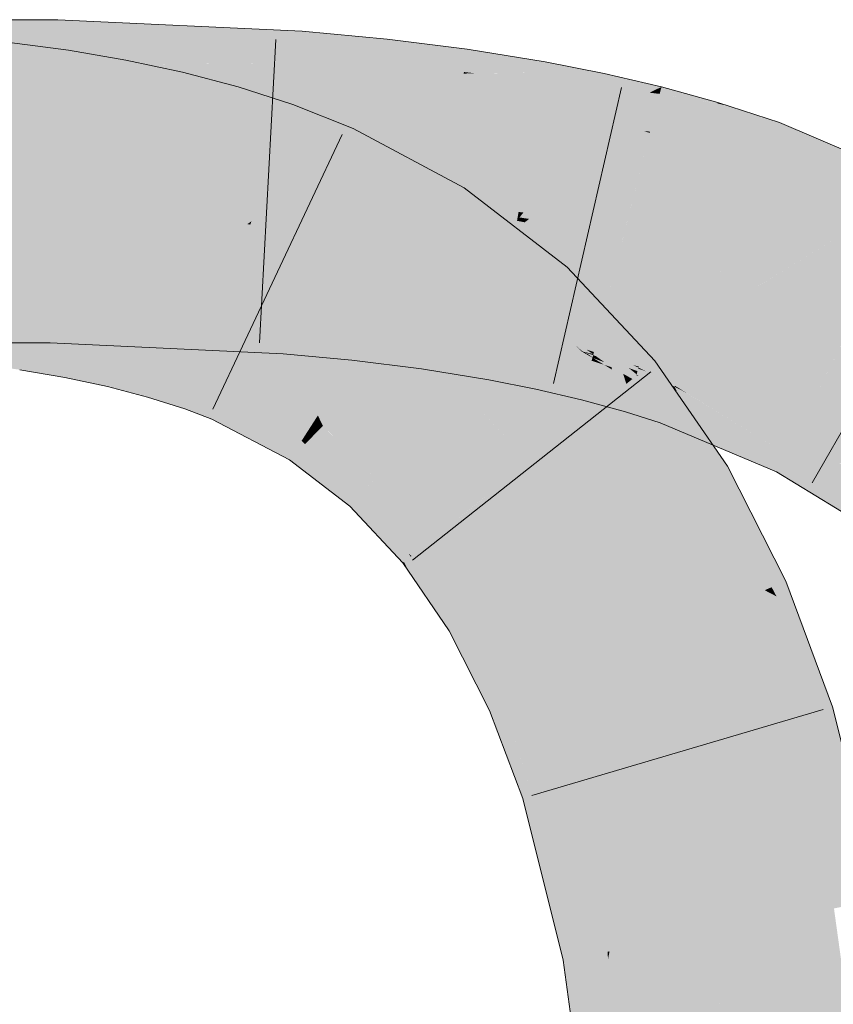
# Model space of a CAD drawing. Extents: x -620 to 300, y 62 to 1112.
# Tile 262 of 288: x 172.135 to 172.765, y 929.966 to 930.728. Entities that reach past the tile are written whole.
import ezdxf

# ---------------------------------------------------------------- set-up
doc = ezdxf.new("R2010")
doc.units = 0
doc.layers.get('0').update_dxf_attribs({"lineweight": 13})
doc.layers.add('E_Leerrohr 25-A06GA1MY8I', color=7, linetype='Continuous', lineweight=9, true_color=0xff8000)
doc.layers.add('E_Leerrohr 25-Shading', color=7, linetype='Continuous', lineweight=9, true_color=0xff8000)

# ---------------------------------------------------------------- blocks, each defined once
blk = doc.blocks.new('Shading-A06GA12F8I', base_point=(239.24728, 760.10999))
at = {"layer": 'E_Leerrohr 25-Shading', "color": 34, "true_color": 0xb05800}
for points in [[(172.12625, 930.72833), (172.03786, 930.69177), (172.16382, 930.69342), (172.1371, 930.69171)], [(172.12625, 930.72833), (172.16382, 930.69342), (172.16463, 930.72833)], [(172.35361, 930.71954), (172.16463, 930.72833), (172.18987, 930.69556), (172.16388, 930.69586)], [(172.35216, 930.69482), (172.35361, 930.71954), (172.28734, 930.69434), (172.18987, 930.69556)], [(172.35361, 930.71954), (172.35216, 930.69476), (172.41931, 930.71344), (172.37581, 930.69391)], [(172.41931, 930.71344), (172.37581, 930.69391), (172.41701, 930.69244)], [(172.47879, 930.68793), (172.48134, 930.70569), (172.41701, 930.69244), (172.41931, 930.71344)], [(172.16737, 930.66852), (172.1729, 930.70471), (172.12315, 930.6745), (172.12723, 930.71088)], [(172.48795, 930.68689), (172.48134, 930.70569), (172.47879, 930.68793)], [(172.48795, 930.68689), (172.54021, 930.6875), (172.48134, 930.70569), (172.5417, 930.69592)], [(172.21034, 930.66119), (172.21724, 930.69714), (172.16737, 930.66852), (172.1729, 930.70471)], [(172.1371, 930.69171), (172.16379, 930.69171), (172.16382, 930.69342)], [(172.17581, 930.69348), (172.16379, 930.69171), (172.35216, 930.69476), (172.17577, 930.69116)], [(172.16382, 930.69342), (172.16379, 930.69171), (172.17581, 930.69348)], [(172.16388, 930.69586), (172.16382, 930.69342), (172.18987, 930.69556), (172.17581, 930.69348)], [(172.17577, 930.69116), (172.35149, 930.68298), (172.35216, 930.69476)], [(172.18987, 930.69556), (172.17581, 930.69348), (172.28734, 930.69434)], [(172.17581, 930.69348), (172.35216, 930.69476), (172.35216, 930.69482)], [(172.25255, 930.65216), (172.26103, 930.68781), (172.21034, 930.66119), (172.21724, 930.69714)], [(172.35216, 930.69476), (172.35149, 930.68298), (172.37581, 930.69391)], [(172.37581, 930.69391), (172.35149, 930.68298), (172.41606, 930.68378), (172.37634, 930.68066)], [(172.37581, 930.69391), (172.41606, 930.68378), (172.41701, 930.69244)], [(172.41606, 930.68378), (172.47862, 930.68677), (172.41701, 930.69244), (172.47879, 930.68793)], [(172.58723, 930.6864), (172.58733, 930.68683), (172.54021, 930.6875), (172.5417, 930.69592)], [(172.29391, 930.6413), (172.30417, 930.67645), (172.25255, 930.65216), (172.26103, 930.68781)], [(172.41606, 930.68378), (172.3833, 930.68121), (172.41592, 930.68243)], [(172.41592, 930.68243), (172.41533, 930.67706), (172.47803, 930.68256), (172.47614, 930.66943)], [(172.41606, 930.68378), (172.41592, 930.68243), (172.47862, 930.68677), (172.47803, 930.68256)], [(172.47803, 930.68256), (172.47614, 930.66943), (172.53891, 930.68018), (172.53531, 930.65985)], [(172.49097, 930.68689), (172.47862, 930.68677), (172.53891, 930.68018), (172.47803, 930.68256)], [(172.47862, 930.68677), (172.48795, 930.68689), (172.47879, 930.68793)], [(172.54021, 930.6875), (172.49097, 930.68689), (172.53955, 930.68378)], [(172.49097, 930.68689), (172.53891, 930.68018), (172.53955, 930.68378)], [(172.53955, 930.68378), (172.53891, 930.68018), (172.5856, 930.67889), (172.58508, 930.67645)], [(172.58723, 930.6864), (172.54021, 930.6875), (172.5856, 930.67889), (172.53955, 930.68378)], [(172.63164, 930.67645), (172.58733, 930.68683), (172.62479, 930.6731), (172.5856, 930.67889)], [(172.33429, 930.6283), (172.34654, 930.66278), (172.29391, 930.6413), (172.30417, 930.67645)], [(172.3833, 930.68121), (172.37634, 930.68066), (172.41592, 930.68243), (172.41533, 930.67706)], [(172.53891, 930.68018), (172.53531, 930.65985), (172.58508, 930.67645), (172.57957, 930.65106)], [(172.58508, 930.67645), (172.57957, 930.65106), (172.62247, 930.67194)], [(172.5856, 930.67889), (172.58508, 930.67645), (172.62479, 930.6731), (172.62247, 930.67194)], [(172.63057, 930.67224), (172.63164, 930.67645), (172.62479, 930.6731)], [(172.67467, 930.6637), (172.63164, 930.67645), (172.63057, 930.67224)], [(172.67467, 930.6637), (172.67491, 930.66364), (172.63164, 930.67645), (172.67516, 930.66443)], [(172.62247, 930.67194), (172.57957, 930.65106), (172.6228, 930.64185), (172.6176, 930.64215)], [(172.63025, 930.67102), (172.63057, 930.67224), (172.62247, 930.67194), (172.62479, 930.6731)], [(172.62247, 930.67194), (172.6228, 930.64185), (172.63025, 930.67102)], [(172.6228, 930.64185), (172.66713, 930.63751), (172.63025, 930.67102), (172.67491, 930.66364)], [(172.63025, 930.67102), (172.67467, 930.6637), (172.63057, 930.67224)], [(172.37723, 930.61127), (172.39325, 930.64417), (172.33429, 930.6283), (172.34654, 930.66278)], [(172.66713, 930.63751), (172.6833, 930.66174), (172.67491, 930.66364)], [(172.66713, 930.63751), (172.71573, 930.63049), (172.6833, 930.66174), (172.72302, 930.64874)], [(172.6833, 930.66174), (172.67516, 930.66443), (172.67491, 930.66364)], [(172.82942, 930.60315), (172.72302, 930.64874), (172.71573, 930.63049)], [(172.46783, 930.58105), (172.47891, 930.59827), (172.37744, 930.61169), (172.39325, 930.64417)], [(172.6176, 930.64215), (172.62259, 930.64093), (172.6228, 930.64185)], [(172.62259, 930.64093), (172.66469, 930.62933), (172.6228, 930.64185), (172.66713, 930.63751)], [(172.66469, 930.62933), (172.70949, 930.61475), (172.66713, 930.63751), (172.71573, 930.63049)], [(172.70949, 930.61475), (172.82942, 930.60315), (172.71573, 930.63049)], [(172.82942, 930.60315), (172.70949, 930.61475), (172.8196, 930.57196), (172.79657, 930.57745)], [(172.37723, 930.61127), (172.45914, 930.5675), (172.37744, 930.61169), (172.46783, 930.58105)], [(172.55518, 930.53296), (172.55875, 930.53687), (172.46783, 930.58105), (172.47891, 930.59827)], [(172.45914, 930.5675), (172.53412, 930.50977), (172.46783, 930.58105), (172.55518, 930.53296)], [(172.53412, 930.50977), (172.58551, 930.50824), (172.55518, 930.53296)], [(172.58551, 930.50824), (172.55875, 930.53687), (172.55518, 930.53296)], [(172.12625, 930.47839), (172.15884, 930.47839), (172.03786, 930.51501), (172.1597, 930.51501)], [(172.1597, 930.51501), (172.15884, 930.47839), (172.33878, 930.50494), (172.31989, 930.47089)], [(172.34113, 930.50482), (172.34123, 930.50653), (172.1597, 930.51501)], [(172.59868, 930.46521), (172.58551, 930.50824), (172.54607, 930.49701), (172.53412, 930.50977)], [(172.62657, 930.46436), (172.58551, 930.50824), (172.61662, 930.45636), (172.59868, 930.46521)], [(172.31989, 930.47089), (172.3391, 930.46997), (172.33878, 930.50494), (172.34113, 930.50482)], [(172.34113, 930.50482), (172.3391, 930.46997), (172.3699, 930.50153)], [(172.3699, 930.50153), (172.3391, 930.46997), (172.39563, 930.49725), (172.39209, 930.4649)], [(172.34123, 930.50653), (172.34113, 930.50482), (172.37195, 930.5036), (172.3699, 930.50153)], [(172.37195, 930.5036), (172.3699, 930.50153), (172.38722, 930.49951)], [(172.3699, 930.50153), (172.39563, 930.49725), (172.38722, 930.49951)], [(172.37195, 930.5036), (172.37386, 930.50311), (172.39607, 930.50134), (172.39601, 930.50079)], [(172.37386, 930.50311), (172.39563, 930.49725), (172.39601, 930.50079)], [(172.39563, 930.49725), (172.44917, 930.4812), (172.39601, 930.50079), (172.45087, 930.49298)], [(172.45087, 930.49298), (172.45107, 930.49445), (172.39601, 930.50079), (172.39607, 930.50134)], [(172.14069, 930.49377), (172.1035, 930.49884), (172.14053, 930.4928), (172.10379, 930.49829)], [(172.10379, 930.49829), (172.10564, 930.49506), (172.14053, 930.4928), (172.14003, 930.48944)], [(172.10564, 930.49506), (172.12625, 930.4588), (172.14003, 930.48944), (172.13516, 930.45758)], [(172.14003, 930.48944), (172.17593, 930.48206), (172.14053, 930.4928), (172.17665, 930.48578)], [(172.17665, 930.48578), (172.177, 930.48761), (172.14053, 930.4928), (172.14069, 930.49377)], [(172.39209, 930.4649), (172.44588, 930.45819), (172.39563, 930.49725), (172.44917, 930.4812)], [(172.44917, 930.4812), (172.50056, 930.46393), (172.45087, 930.49298), (172.50397, 930.48309)], [(172.45087, 930.49298), (172.50397, 930.48309), (172.45102, 930.49408), (172.50424, 930.48474)], [(172.50424, 930.48474), (172.50444, 930.48578), (172.45102, 930.49408), (172.45107, 930.49445)], [(172.59868, 930.46521), (172.54607, 930.49701), (172.56189, 930.48334)], [(172.56189, 930.48334), (172.54607, 930.49701), (172.55635, 930.48602), (172.55614, 930.48627)], [(172.13516, 930.45758), (172.1701, 930.4516), (172.14003, 930.48944), (172.17593, 930.48206)], [(172.17593, 930.48206), (172.20998, 930.47321), (172.17665, 930.48578), (172.21095, 930.47736)], [(172.17665, 930.48578), (172.21095, 930.47736), (172.17696, 930.4873), (172.21144, 930.47937)], [(172.21144, 930.47937), (172.21164, 930.48016), (172.17696, 930.4873), (172.177, 930.48761)], [(172.50397, 930.48309), (172.54135, 930.47449), (172.50424, 930.48474), (172.54176, 930.47644)], [(172.54176, 930.47644), (172.54218, 930.47827), (172.50424, 930.48474), (172.50444, 930.48578)], [(172.5714, 930.4729), (172.55614, 930.48627), (172.56584, 930.47583)], [(172.55635, 930.48602), (172.56421, 930.47919), (172.56189, 930.48334), (172.57027, 930.47607)], [(172.1701, 930.4516), (172.20316, 930.44458), (172.17593, 930.48206), (172.20998, 930.47321)], [(172.21008, 930.47369), (172.24213, 930.46381), (172.21095, 930.47736), (172.24319, 930.46747)], [(172.21095, 930.47736), (172.24319, 930.46747), (172.21144, 930.47937), (172.24393, 930.46997)], [(172.24393, 930.46997), (172.2444, 930.47156), (172.21144, 930.47937), (172.21164, 930.48016)], [(172.44588, 930.45819), (172.49805, 930.44977), (172.44917, 930.4812), (172.50056, 930.46393)], [(172.50056, 930.46393), (172.53616, 930.45056), (172.50397, 930.48309), (172.54135, 930.47449)], [(172.54211, 930.47803), (172.54176, 930.47644), (172.56125, 930.47321)], [(172.54218, 930.47827), (172.54211, 930.47803), (172.5696, 930.47186), (172.56125, 930.47321)], [(172.56189, 930.48334), (172.57027, 930.47607), (172.59868, 930.46521), (172.60001, 930.46088)], [(172.57027, 930.47607), (172.56421, 930.47919), (172.57808, 930.4693), (172.5714, 930.4729)], [(172.20316, 930.44458), (172.23413, 930.4364), (172.20998, 930.47321), (172.2419, 930.46301)], [(172.20998, 930.47321), (172.2419, 930.46301), (172.21008, 930.47369), (172.24213, 930.46381)], [(172.24319, 930.46747), (172.27312, 930.45612), (172.24393, 930.46997), (172.27415, 930.45905)], [(172.24393, 930.46997), (172.27415, 930.45905), (172.24431, 930.47125), (172.27477, 930.46075)], [(172.27477, 930.46075), (172.2751, 930.46173), (172.24431, 930.47125), (172.2444, 930.47156)], [(172.53616, 930.45056), (172.57045, 930.4364), (172.54135, 930.47449), (172.57761, 930.46448)], [(172.54135, 930.47449), (172.57761, 930.46448), (172.54176, 930.47644), (172.57819, 930.4668)], [(172.56125, 930.47321), (172.54176, 930.47644), (172.57872, 930.46887), (172.57819, 930.4668)], [(172.5696, 930.47186), (172.56125, 930.47321), (172.57874, 930.46887), (172.57872, 930.46887)], [(172.56584, 930.47583), (172.56987, 930.47229), (172.5714, 930.4729), (172.576, 930.46887)], [(172.57176, 930.47058), (172.56584, 930.47583), (172.5696, 930.47186)], [(172.60072, 930.44366), (172.60143, 930.44421), (172.5696, 930.47186), (172.57176, 930.47058)], [(172.5696, 930.47186), (172.59801, 930.44147), (172.60072, 930.44366)], [(172.57874, 930.46887), (172.57893, 930.46967), (172.5696, 930.47186)], [(172.576, 930.46887), (172.56987, 930.47229), (172.57846, 930.46674), (172.57176, 930.47058)], [(172.60001, 930.46088), (172.57027, 930.47607), (172.6012, 930.45697), (172.57808, 930.4693)], [(172.57808, 930.4693), (172.5714, 930.4729), (172.58334, 930.46478), (172.576, 930.46887)], [(172.57176, 930.47058), (172.60143, 930.44421), (172.57846, 930.46674), (172.60286, 930.44537)], [(172.6012, 930.45697), (172.57808, 930.4693), (172.60201, 930.45441), (172.58334, 930.46478)], [(172.57903, 930.46875), (172.57893, 930.46967), (172.57874, 930.46887)], [(172.57893, 930.46967), (172.61394, 930.45917), (172.6093, 930.4613)], [(172.57893, 930.4696), (172.61394, 930.45917), (172.57893, 930.46967)], [(172.57903, 930.46875), (172.57932, 930.46869), (172.57893, 930.4696), (172.58882, 930.46582)], [(172.57893, 930.4696), (172.58881, 930.46582), (172.61394, 930.45917), (172.61369, 930.45837)], [(172.23413, 930.4364), (172.26285, 930.42719), (172.2419, 930.46301), (172.27145, 930.45142)], [(172.2419, 930.46301), (172.27145, 930.45142), (172.24213, 930.46381), (172.27182, 930.45245)], [(172.24213, 930.46381), (172.27182, 930.45245), (172.24319, 930.46747), (172.27312, 930.45612)], [(172.29912, 930.45062), (172.29991, 930.45227), (172.27477, 930.46075), (172.2751, 930.46173)], [(172.49805, 930.44977), (172.53442, 930.4425), (172.50056, 930.46393), (172.53616, 930.45056)], [(172.57045, 930.4364), (172.58359, 930.43042), (172.57761, 930.46448), (172.57962, 930.46387)], [(172.576, 930.46887), (172.60286, 930.44537), (172.58334, 930.46478), (172.60439, 930.44659)], [(172.57761, 930.46448), (172.57962, 930.46387), (172.57819, 930.4668), (172.57932, 930.46643)], [(172.57819, 930.4668), (172.57932, 930.46643), (172.57874, 930.46887), (172.57903, 930.46875)], [(172.58087, 930.46808), (172.57903, 930.46875), (172.58632, 930.46423), (172.57932, 930.46643)], [(172.57932, 930.46869), (172.61311, 930.45642), (172.58882, 930.46582), (172.61313, 930.45648)], [(172.58632, 930.46423), (172.57932, 930.46643), (172.5876, 930.46332)], [(172.5929, 930.45953), (172.5876, 930.46332), (172.57935, 930.46619), (172.57932, 930.46643)], [(172.57935, 930.46619), (172.57962, 930.46387), (172.5873, 930.46136)], [(172.5929, 930.45953), (172.57935, 930.46619), (172.5873, 930.46136)], [(172.6037, 930.42487), (172.57962, 930.46387), (172.58359, 930.43042)], [(172.6037, 930.42487), (172.59351, 930.45758), (172.57962, 930.46387), (172.5873, 930.46136)], [(172.60641, 930.45886), (172.58087, 930.46808), (172.60832, 930.45728), (172.58632, 930.46423)], [(172.58334, 930.46478), (172.60439, 930.44659), (172.60201, 930.45441)], [(172.60834, 930.45728), (172.58632, 930.46423), (172.61238, 930.45398), (172.5876, 930.46332)], [(172.61238, 930.45398), (172.5876, 930.46332), (172.61217, 930.45325), (172.5929, 930.45953)], [(172.58881, 930.46582), (172.61313, 930.45648), (172.61369, 930.45837)], [(172.61662, 930.45636), (172.59868, 930.46521), (172.61359, 930.45392), (172.60001, 930.46088)], [(172.64255, 930.4411), (172.62657, 930.46436), (172.61662, 930.45636)], [(172.27182, 930.45245), (172.29492, 930.44202), (172.27312, 930.45612), (172.29663, 930.44556)], [(172.27312, 930.45612), (172.29663, 930.44556), (172.27415, 930.45905), (172.29813, 930.44861)], [(172.27415, 930.45905), (172.29813, 930.44861), (172.27477, 930.46075), (172.29912, 930.45062)], [(172.59351, 930.45758), (172.5929, 930.45953), (172.5873, 930.46136)], [(172.60751, 930.4491), (172.5929, 930.45953), (172.59351, 930.45758)], [(172.61217, 930.45325), (172.5929, 930.45953), (172.61034, 930.44708)], [(172.61034, 930.44708), (172.60751, 930.4491), (172.6037, 930.42487), (172.59351, 930.45758)], [(172.61359, 930.45392), (172.60001, 930.46088), (172.61092, 930.45178), (172.6012, 930.45697)], [(172.61092, 930.45178), (172.6012, 930.45697), (172.60916, 930.45038), (172.60201, 930.45441)], [(172.60201, 930.45441), (172.60439, 930.44659), (172.60916, 930.45038)], [(172.60832, 930.45728), (172.61295, 930.45587), (172.60641, 930.45886), (172.61311, 930.45642)], [(172.61238, 930.45398), (172.61295, 930.45587), (172.60834, 930.45728)], [(172.61394, 930.45917), (172.61417, 930.45996), (172.6093, 930.4613)], [(172.61359, 930.45392), (172.61092, 930.45178), (172.64822, 930.43286), (172.65395, 930.4245)], [(172.61238, 930.45398), (172.61217, 930.45325), (172.61346, 930.45306)], [(172.61295, 930.45587), (172.61238, 930.45398), (172.62547, 930.45129), (172.61346, 930.45306)], [(172.62547, 930.45129), (172.61313, 930.45648), (172.61295, 930.45587)], [(172.62547, 930.45129), (172.61369, 930.45837), (172.61313, 930.45648)], [(172.64822, 930.43286), (172.64255, 930.4411), (172.61359, 930.45392), (172.61662, 930.45636)], [(172.61983, 930.45624), (172.61394, 930.45917), (172.61369, 930.45837)], [(172.62547, 930.45129), (172.64107, 930.44562), (172.61369, 930.45837), (172.61983, 930.45624)], [(172.61394, 930.45917), (172.64413, 930.4505), (172.61417, 930.45996)], [(172.61394, 930.45917), (172.61398, 930.45917), (172.64413, 930.4505), (172.64357, 930.4491)], [(172.61398, 930.45917), (172.64201, 930.44519), (172.64357, 930.4491)], [(172.26285, 930.42719), (172.28391, 930.41937), (172.27145, 930.45142), (172.29436, 930.44086)], [(172.27145, 930.45142), (172.29436, 930.44086), (172.27182, 930.45245), (172.29492, 930.44202)], [(172.29663, 930.44556), (172.35637, 930.40747), (172.29813, 930.44861), (172.35872, 930.41113)], [(172.29813, 930.44861), (172.35872, 930.41113), (172.29912, 930.45062), (172.36049, 930.41388)], [(172.29912, 930.45062), (172.36049, 930.41388), (172.29979, 930.45203), (172.36208, 930.41632)], [(172.36208, 930.41632), (172.36362, 930.41876), (172.29979, 930.45203), (172.29991, 930.45227)], [(172.53442, 930.4425), (172.56989, 930.4342), (172.53616, 930.45056), (172.57045, 930.4364)], [(172.6263, 930.42188), (172.60439, 930.44659), (172.61911, 930.42682), (172.60286, 930.44537)], [(172.6306, 930.4165), (172.61975, 930.44019), (172.6037, 930.42487), (172.61034, 930.44708)], [(172.61092, 930.45178), (172.60439, 930.44659), (172.65395, 930.4245), (172.6826, 930.38281)], [(172.6826, 930.38281), (172.60439, 930.44659), (172.6263, 930.42188)], [(172.61975, 930.44019), (172.61407, 930.45258), (172.61034, 930.44708), (172.61217, 930.45325)], [(172.61346, 930.45306), (172.61217, 930.45325), (172.61382, 930.45276)], [(172.61217, 930.45325), (172.61407, 930.45258), (172.61382, 930.45276)], [(172.62547, 930.45129), (172.61346, 930.45306), (172.63942, 930.44513), (172.61382, 930.45276)], [(172.61407, 930.45258), (172.63942, 930.44513), (172.61382, 930.45276)], [(172.63718, 930.43298), (172.61407, 930.45258), (172.63541, 930.42859), (172.61975, 930.44019)], [(172.64096, 930.4425), (172.61407, 930.45258), (172.63718, 930.43298)], [(172.61407, 930.45258), (172.64096, 930.4425), (172.63942, 930.44513), (172.6413, 930.44336)], [(172.62547, 930.45129), (172.63942, 930.44513), (172.63889, 930.44568)], [(172.64172, 930.44446), (172.64201, 930.44519), (172.62547, 930.45129), (172.64107, 930.44562)], [(172.64201, 930.44519), (172.72772, 930.39252), (172.64357, 930.4491), (172.7346, 930.40594)], [(172.64404, 930.45026), (172.64357, 930.4491), (172.67323, 930.43695), (172.69177, 930.42621)], [(172.64413, 930.4505), (172.64404, 930.45026), (172.66545, 930.44147), (172.67323, 930.43695)], [(172.28391, 930.41937), (172.34384, 930.38794), (172.29436, 930.44086), (172.3532, 930.40253)], [(172.29436, 930.44086), (172.3532, 930.40253), (172.29492, 930.44202), (172.35419, 930.40405)], [(172.29492, 930.44202), (172.35419, 930.40405), (172.29663, 930.44556), (172.35637, 930.40747)], [(172.60072, 930.44366), (172.59801, 930.44147), (172.60913, 930.43372)], [(172.60913, 930.43372), (172.59801, 930.44147), (172.64528, 930.39117), (172.65906, 930.3689)], [(172.65906, 930.3689), (172.59801, 930.44147), (172.60774, 930.42731)], [(172.61243, 930.43146), (172.60143, 930.44421), (172.60913, 930.43372), (172.60072, 930.44366)], [(172.61911, 930.42682), (172.60286, 930.44537), (172.61243, 930.43146), (172.60143, 930.44421)], [(172.61975, 930.44019), (172.6306, 930.4165), (172.63541, 930.42859)], [(172.69176, 930.39062), (172.64352, 930.44104), (172.63718, 930.43298), (172.64096, 930.4425)], [(172.63942, 930.44513), (172.64172, 930.44446), (172.63889, 930.44568)], [(172.6413, 930.44336), (172.64172, 930.44446), (172.63942, 930.44513)], [(172.64096, 930.4425), (172.6432, 930.44141), (172.6413, 930.44336)], [(172.6432, 930.44141), (172.64096, 930.4425), (172.64352, 930.44104)], [(172.6432, 930.44141), (172.64172, 930.44446), (172.6413, 930.44336)], [(172.65118, 930.43951), (172.64201, 930.44519), (172.64172, 930.44446)], [(172.6432, 930.44141), (172.67227, 930.42657), (172.64172, 930.44446), (172.65118, 930.43951)], [(172.67227, 930.42657), (172.6432, 930.44141), (172.72772, 930.39252), (172.64352, 930.44104)], [(172.72772, 930.39252), (172.64352, 930.44104), (172.72054, 930.37848), (172.69176, 930.39062)], [(172.66545, 930.44147), (172.67323, 930.43695), (172.73721, 930.41101), (172.73586, 930.40839)], [(172.56989, 930.4342), (172.58359, 930.43042), (172.57045, 930.4364)], [(172.61243, 930.43146), (172.60913, 930.43372), (172.64037, 930.39911), (172.64528, 930.39117)], [(172.64037, 930.39911), (172.63304, 930.41095), (172.61243, 930.43146), (172.61911, 930.42682)], [(172.67503, 930.39771), (172.63718, 930.43298), (172.67131, 930.39929), (172.63541, 930.42859)], [(172.69176, 930.39062), (172.63718, 930.43298), (172.67503, 930.39771)], [(172.67323, 930.43695), (172.69177, 930.42621), (172.73586, 930.40839), (172.7346, 930.40594)], [(172.60774, 930.42731), (172.65109, 930.3642), (172.65906, 930.3689)], [(172.63304, 930.41095), (172.6263, 930.42188), (172.61911, 930.42682)], [(172.63541, 930.42859), (172.6306, 930.4165), (172.67131, 930.39929)], [(172.36523, 930.40948), (172.36974, 930.414), (172.36049, 930.41388), (172.36362, 930.41876)], [(172.6826, 930.38281), (172.6263, 930.42188), (172.66833, 930.37439)], [(172.66833, 930.37439), (172.6263, 930.42188), (172.6662, 930.37311), (172.63304, 930.41095)], [(172.35637, 930.40747), (172.35986, 930.40405), (172.35872, 930.41113), (172.36292, 930.40717)], [(172.35872, 930.41113), (172.36292, 930.40717), (172.36049, 930.41388), (172.36523, 930.40948)], [(172.36292, 930.40717), (172.40486, 930.36755), (172.36523, 930.40948), (172.40756, 930.37054)], [(172.40756, 930.37054), (172.41042, 930.37366), (172.36523, 930.40948), (172.36974, 930.414)], [(172.36974, 930.414), (172.37186, 930.41193), (172.41522, 930.37897), (172.41371, 930.37732)], [(172.37186, 930.41193), (172.41042, 930.37366), (172.41371, 930.37732)], [(172.6662, 930.37311), (172.63304, 930.41095), (172.66396, 930.37177), (172.64037, 930.39911)], [(172.73586, 930.40839), (172.7346, 930.40594), (172.76938, 930.38531), (172.76186, 930.3866)], [(172.76938, 930.38531), (172.77946, 930.38361), (172.73586, 930.40839), (172.73721, 930.41101)], [(172.77946, 930.38361), (172.78348, 930.38287), (172.73721, 930.41101)], [(172.3532, 930.40253), (172.34384, 930.38794), (172.35579, 930.39996)], [(172.35419, 930.40405), (172.3532, 930.40253), (172.35706, 930.40125), (172.35579, 930.39996)], [(172.35706, 930.40125), (172.35986, 930.40405), (172.35419, 930.40405), (172.35637, 930.40747)], [(172.35706, 930.40125), (172.35579, 930.39996), (172.39873, 930.36084), (172.39726, 930.35919)], [(172.39873, 930.36084), (172.40149, 930.36383), (172.35706, 930.40125), (172.35986, 930.40405)], [(172.35986, 930.40405), (172.40149, 930.36383), (172.36292, 930.40717), (172.40486, 930.36755)], [(172.7346, 930.40594), (172.72772, 930.39252), (172.76186, 930.3866)], [(172.35579, 930.39996), (172.34384, 930.38794), (172.39726, 930.35919), (172.39059, 930.35187)], [(172.66396, 930.37177), (172.64037, 930.39911), (172.66246, 930.37091), (172.64528, 930.39117)], [(172.64528, 930.39117), (172.65906, 930.3689), (172.66246, 930.37091)], [(172.72054, 930.37848), (172.79459, 930.33337), (172.72772, 930.39252), (172.79662, 930.33624)], [(172.76186, 930.3866), (172.72772, 930.39252), (172.80879, 930.35333), (172.79662, 930.33624)], [(172.76938, 930.38531), (172.76186, 930.3866), (172.81111, 930.35663), (172.80879, 930.35333)], [(172.41371, 930.37732), (172.4549, 930.32678), (172.41522, 930.37897), (172.45833, 930.32953)], [(172.45833, 930.32953), (172.46005, 930.33093), (172.41522, 930.37897)], [(172.72495, 930.29279), (172.72772, 930.29401), (172.66833, 930.37439), (172.6826, 930.38281)], [(172.41042, 930.37366), (172.40486, 930.36755), (172.4191, 930.36212), (172.41093, 930.35913)], [(172.41042, 930.37366), (172.44913, 930.32214), (172.41371, 930.37732), (172.4549, 930.32678)], [(172.66246, 930.37091), (172.65906, 930.3689), (172.71684, 930.28925), (172.71149, 930.28693)], [(172.71915, 930.29028), (172.66396, 930.37177), (172.71684, 930.28925), (172.66246, 930.37091)], [(172.7222, 930.29163), (172.6662, 930.37311), (172.71915, 930.29028), (172.66396, 930.37177)], [(172.66833, 930.37439), (172.6662, 930.37311), (172.72495, 930.29279), (172.7222, 930.29163)], [(172.4344, 930.31036), (172.43761, 930.31293), (172.39873, 930.36084), (172.40149, 930.36383)], [(172.40486, 930.36755), (172.40149, 930.36383), (172.41093, 930.35913), (172.40608, 930.35736)], [(172.65109, 930.3642), (172.69418, 930.27936), (172.65906, 930.3689), (172.71149, 930.28693)], [(172.39726, 930.35919), (172.39059, 930.35187), (172.43246, 930.30878), (172.43149, 930.30798)], [(172.39873, 930.36084), (172.39726, 930.35919), (172.4344, 930.31036), (172.43246, 930.30878)], [(172.4191, 930.36212), (172.40608, 930.35736), (172.43823, 930.31342), (172.43596, 930.31525)], [(172.4191, 930.36212), (172.43823, 930.31342), (172.44913, 930.32214)], [(172.44913, 930.32214), (172.48186, 930.26404), (172.4549, 930.32678), (172.48779, 930.26752)], [(172.4549, 930.32678), (172.48779, 930.26752), (172.45833, 930.32953), (172.49332, 930.27081)], [(172.45833, 930.32953), (172.49332, 930.27081), (172.46005, 930.33093), (172.49712, 930.27307)], [(172.49712, 930.27307), (172.49896, 930.27417), (172.46005, 930.33093)], [(172.45757, 930.2915), (172.44913, 930.32214), (172.43823, 930.31342)], [(172.48186, 930.26404), (172.44913, 930.32214), (172.4818, 930.26398), (172.45757, 930.2915)], [(172.4344, 930.31036), (172.43246, 930.30878), (172.44513, 930.28809), (172.43594, 930.30151)], [(172.44513, 930.28809), (172.46045, 930.26575), (172.4344, 930.31036), (172.43761, 930.31293)], [(172.43596, 930.31525), (172.43761, 930.31293), (172.43823, 930.31342)], [(172.43761, 930.31293), (172.45757, 930.2915), (172.43823, 930.31342)], [(172.43761, 930.31293), (172.46045, 930.26575), (172.45757, 930.2915), (172.46745, 930.25549)], [(172.43246, 930.30878), (172.43149, 930.30798), (172.43594, 930.30151)], [(172.73495, 930.2746), (172.72772, 930.29401), (172.72495, 930.29279)], [(172.45757, 930.2915), (172.46745, 930.25549), (172.4818, 930.26398)], [(172.69418, 930.27936), (172.72891, 930.18622), (172.71149, 930.28693), (172.75485, 930.19391)], [(172.71684, 930.28925), (172.71149, 930.28693), (172.7206, 930.28217)], [(172.76402, 930.19659), (172.71149, 930.28693), (172.75485, 930.19391)], [(172.71149, 930.28693), (172.76402, 930.19659), (172.7206, 930.28217), (172.75699, 930.21326)], [(172.72464, 930.28003), (172.71915, 930.29028), (172.7206, 930.28217), (172.71684, 930.28925)], [(172.73006, 930.27716), (172.7222, 930.29163), (172.72464, 930.28003), (172.71915, 930.29028)], [(172.72495, 930.29279), (172.7222, 930.29163), (172.73495, 930.2746), (172.73006, 930.27716)], [(172.75699, 930.21326), (172.74422, 930.24359), (172.7206, 930.28217), (172.72464, 930.28003)], [(172.74422, 930.24359), (172.73006, 930.27716), (172.72464, 930.28003)], [(172.49332, 930.27081), (172.5204, 930.20331), (172.49712, 930.27307), (172.52643, 930.20599)], [(172.49712, 930.27307), (172.52643, 930.20599), (172.49895, 930.27417), (172.53038, 930.2077)], [(172.53038, 930.2077), (172.53223, 930.2085), (172.49895, 930.27417), (172.49896, 930.27417)], [(172.73495, 930.2746), (172.73006, 930.27716), (172.74251, 930.25439)], [(172.74251, 930.25439), (172.73006, 930.27716), (172.75171, 930.22968), (172.74422, 930.24359)], [(172.46745, 930.25549), (172.49869, 930.19385), (172.48186, 930.26404), (172.50945, 930.19855)], [(172.48186, 930.26404), (172.50945, 930.19855), (172.48779, 930.26752), (172.51279, 930.20001)], [(172.48779, 930.26752), (172.51279, 930.20001), (172.49332, 930.27081), (172.5204, 930.20331)], [(172.75171, 930.22968), (172.74422, 930.24359), (172.75975, 930.20807), (172.75699, 930.21326)], [(172.75699, 930.21326), (172.76402, 930.19659), (172.75975, 930.20807)], [(172.51279, 930.20001), (172.5239, 930.15247), (172.5204, 930.20331), (172.52742, 930.17621)], [(172.5204, 930.20331), (172.52742, 930.17621), (172.52643, 930.20599), (172.53001, 930.1936)], [(172.53001, 930.1936), (172.53223, 930.2085), (172.52643, 930.20599)], [(172.5594, 930.13605), (172.53223, 930.2085), (172.54762, 930.13257), (172.53001, 930.1936)], [(172.49869, 930.19385), (172.52429, 930.12567), (172.50945, 930.19855), (172.53162, 930.12781)], [(172.50945, 930.19855), (172.5239, 930.15247), (172.51279, 930.20001)], [(172.75485, 930.19391), (172.78569, 930.09485), (172.76402, 930.19659), (172.79536, 930.07037)], [(172.53001, 930.1936), (172.52742, 930.17621), (172.54762, 930.13257), (172.53935, 930.13013)], [(172.75485, 930.19391), (172.72891, 930.18622), (172.76599, 930.04089), (172.76141, 930.05536)], [(172.75485, 930.19391), (172.76599, 930.04089), (172.80043, 930.04749)], [(172.52742, 930.17621), (172.5239, 930.15247), (172.53935, 930.13013), (172.53162, 930.12781)], [(172.58324, 930.04034), (172.5594, 930.13605), (172.54208, 930.10767), (172.53935, 930.13013)], [(172.53162, 930.12781), (172.52429, 930.12567), (172.5504, 930.0376), (172.54634, 930.03723)], [(172.53935, 930.13013), (172.53162, 930.12781), (172.54208, 930.10767)], [(172.5504, 930.0376), (172.55064, 930.0376), (172.53162, 930.12781), (172.54208, 930.10767)], [(172.55064, 930.0376), (172.57733, 930.03986), (172.54208, 930.10767)], [(172.58324, 930.04034), (172.54208, 930.10767), (172.57733, 930.03986)], [(172.76141, 930.05536), (172.76506, 930.04071), (172.76599, 930.04089)], [(172.54634, 930.03723), (172.55548, 930.00061), (172.5504, 930.0376), (172.558, 930.00104)], [(172.58995, 930.0072), (172.58891, 930.01758), (172.5504, 930.0376), (172.57733, 930.03986)], [(172.58995, 930.0072), (172.5504, 930.0376), (172.558, 930.00104)], [(172.57733, 930.03986), (172.58891, 930.01758), (172.58324, 930.04034)], [(172.58891, 930.01758), (172.58995, 930.0072), (172.591, 930.00739)], [(172.591, 930.00739), (172.59143, 930.00745), (172.58891, 930.01758)], [(172.58995, 930.0072), (172.558, 930.00104), (172.59024, 930.0011), (172.57034, 929.89502)], [(172.591, 930.00739), (172.58995, 930.0072), (172.59116, 930.00598), (172.59024, 930.0011)], [(172.6068, 929.86755), (172.59116, 930.00598), (172.59654, 929.86688), (172.59024, 930.0011)], [(172.59116, 930.00598), (172.59143, 930.00745), (172.591, 930.00739)], [(172.59143, 930.00745), (172.59116, 930.00598), (172.608, 929.86768), (172.6068, 929.86755)], [(172.61102, 929.86786), (172.59143, 930.00745), (172.608, 929.86768)], [(172.55548, 930.00061), (172.57034, 929.89502), (172.558, 930.00104)], [(172.59024, 930.0011), (172.57034, 929.89502), (172.59654, 929.86688), (172.57449, 929.86548)]]:
    blk.add_solid(points, dxfattribs=at)
at = {"layer": 'E_Leerrohr 25-Shading', "color": 30, "true_color": 0xf57b00}
for points in [[(172.1371, 930.69171), (172.06718, 930.69177), (172.12328, 930.60339), (172.05788, 930.60339)], [(172.12328, 930.60339), (172.16174, 930.60333), (172.1371, 930.69171), (172.16379, 930.69171)], [(172.16226, 930.62598), (172.16174, 930.60333), (172.17577, 930.69116), (172.35149, 930.68298)], [(172.16379, 930.69171), (172.16226, 930.62598), (172.17577, 930.69116)], [(172.35149, 930.68298), (172.16174, 930.60333), (172.34999, 930.65729), (172.28885, 930.60034)], [(172.37634, 930.68066), (172.35149, 930.68298), (172.34999, 930.65729)], [(172.37634, 930.68066), (172.34636, 930.59479), (172.41533, 930.67706), (172.40585, 930.59058)], [(172.34827, 930.62775), (172.34636, 930.59479), (172.37228, 930.67706), (172.37634, 930.68066)], [(172.34999, 930.65729), (172.34827, 930.62775), (172.37228, 930.67706)], [(172.46413, 930.58557), (172.47614, 930.66943), (172.40585, 930.59058), (172.41533, 930.67706)], [(172.15572, 930.59216), (172.16737, 930.66852), (172.11426, 930.59497), (172.12315, 930.6745)], [(172.19643, 930.58875), (172.21034, 930.66119), (172.15572, 930.59216), (172.16737, 930.66852)], [(172.52109, 930.57965), (172.53531, 930.65985), (172.46413, 930.58557), (172.47614, 930.66943)], [(172.23645, 930.58447), (172.25255, 930.65216), (172.19643, 930.58875), (172.21034, 930.66119)], [(172.53531, 930.65985), (172.52109, 930.57965), (172.57957, 930.65106), (172.52477, 930.57922)], [(172.27585, 930.57941), (172.29391, 930.6413), (172.23645, 930.58447), (172.25255, 930.65216)], [(172.34999, 930.65729), (172.28587, 930.5976), (172.34827, 930.62775), (172.33345, 930.5954)], [(172.57957, 930.65106), (172.52477, 930.57922), (172.56984, 930.60602), (172.53413, 930.57806)], [(172.6176, 930.64215), (172.57957, 930.65106), (172.56984, 930.60602)], [(172.29391, 930.6413), (172.27585, 930.57941), (172.33429, 930.6283), (172.28819, 930.57745)], [(172.56088, 930.5647), (172.60075, 930.5553), (172.6176, 930.64215), (172.62259, 930.64093)], [(172.56088, 930.5647), (172.6176, 930.64215), (172.56984, 930.60602)], [(172.64005, 930.54675), (172.66469, 930.62933), (172.60094, 930.55597), (172.62259, 930.64093)], [(172.67845, 930.53674), (172.70949, 930.61475), (172.64005, 930.54675), (172.66469, 930.62933)], [(172.33429, 930.6283), (172.28819, 930.57745), (172.31474, 930.57324)], [(172.37465, 930.6123), (172.33429, 930.6283), (172.31447, 930.57251)], [(172.33345, 930.5954), (172.34636, 930.59479), (172.34827, 930.62775)], [(172.70949, 930.61475), (172.67845, 930.53674), (172.79657, 930.57745), (172.71272, 930.52618)], [(172.31447, 930.57251), (172.31354, 930.56989), (172.37465, 930.6123), (172.32744, 930.56689)], [(172.37465, 930.6123), (172.32744, 930.56689), (172.37723, 930.61127), (172.353, 930.56146)], [(172.43991, 930.53754), (172.45914, 930.5675), (172.353, 930.56146), (172.37723, 930.61127)], [(172.03786, 930.51501), (172.1597, 930.51501), (172.00125, 930.60345), (172.16174, 930.60333)], [(172.16174, 930.60333), (172.16159, 930.59735), (172.28587, 930.5976), (172.25868, 930.57977)], [(172.16174, 930.60333), (172.28587, 930.5976), (172.28885, 930.60034)], [(172.52589, 930.57166), (172.56088, 930.5647), (172.56984, 930.60602)], [(172.11333, 930.58667), (172.15404, 930.58118), (172.11426, 930.59497), (172.15572, 930.59216)], [(172.15404, 930.58118), (172.19366, 930.5744), (172.15572, 930.59216), (172.19643, 930.58875)], [(172.16159, 930.59735), (172.1597, 930.51501), (172.25868, 930.57977)], [(172.28587, 930.5976), (172.25868, 930.57977), (172.31129, 930.57025)], [(172.34296, 930.53625), (172.34636, 930.59479), (172.28587, 930.5976)], [(172.37195, 930.5036), (172.34636, 930.59479), (172.34296, 930.53625)], [(172.38899, 930.5918), (172.34636, 930.59479), (172.38843, 930.59082)], [(172.34636, 930.59479), (172.40482, 930.58118), (172.38843, 930.59082)], [(172.34636, 930.59479), (172.37195, 930.5036), (172.40482, 930.58118), (172.39607, 930.50134)], [(172.40585, 930.59058), (172.38899, 930.5918), (172.4057, 930.58917), (172.38843, 930.59082)], [(172.14069, 930.49377), (172.15404, 930.58118), (172.1035, 930.49884), (172.11333, 930.58667)], [(172.19627, 930.58795), (172.19366, 930.5744), (172.23605, 930.58282), (172.23209, 930.56616)], [(172.19643, 930.58875), (172.19627, 930.58795), (172.23645, 930.58447), (172.23605, 930.58282)], [(172.23209, 930.56616), (172.26915, 930.55646), (172.23645, 930.58447), (172.27585, 930.57941)], [(172.40482, 930.58118), (172.4057, 930.58917), (172.38843, 930.59082)], [(172.45879, 930.54828), (172.46361, 930.58191), (172.40482, 930.58118), (172.4057, 930.58917)], [(172.4057, 930.58917), (172.46361, 930.58191), (172.40585, 930.59058), (172.46413, 930.58557)], [(172.46413, 930.58557), (172.46373, 930.58282), (172.52109, 930.57965), (172.52036, 930.57556)], [(172.177, 930.48761), (172.19366, 930.5744), (172.14069, 930.49377), (172.15404, 930.58118)], [(172.25868, 930.57977), (172.1597, 930.51501), (172.34296, 930.53625), (172.34123, 930.50653)], [(172.25868, 930.57977), (172.34296, 930.53625), (172.31129, 930.57025)], [(172.27585, 930.57941), (172.26915, 930.55646), (172.28819, 930.57745)], [(172.28819, 930.57745), (172.26915, 930.55646), (172.31447, 930.57251), (172.28473, 930.55139)], [(172.28819, 930.57745), (172.31447, 930.57251), (172.31474, 930.57324)], [(172.39607, 930.50134), (172.45107, 930.49445), (172.40482, 930.58118), (172.45879, 930.54828)], [(172.50978, 930.51593), (172.51987, 930.57281), (172.45879, 930.54828), (172.46361, 930.58191)], [(172.46373, 930.58282), (172.46361, 930.58191), (172.52036, 930.57556), (172.51987, 930.57281)], [(172.52477, 930.57922), (172.52109, 930.57965), (172.5218, 930.57538), (172.52036, 930.57556)], [(172.53413, 930.57806), (172.52477, 930.57922), (172.52927, 930.57428), (172.5218, 930.57538)], [(172.70418, 930.52094), (172.7775, 930.48975), (172.79657, 930.57745), (172.81778, 930.56842)], [(172.21164, 930.48016), (172.23209, 930.56616), (172.177, 930.48761), (172.19366, 930.5744)], [(172.31129, 930.57025), (172.28473, 930.55139), (172.31354, 930.56989), (172.30469, 930.54498)], [(172.31354, 930.56989), (172.30469, 930.54498), (172.32744, 930.56689)], [(172.31447, 930.57251), (172.31129, 930.57025), (172.31354, 930.56989)], [(172.51987, 930.57281), (172.50978, 930.51593), (172.52589, 930.57166), (172.51166, 930.51471)], [(172.52589, 930.57166), (172.51166, 930.51471), (172.55447, 930.5351), (172.54526, 930.49255)], [(172.52036, 930.57556), (172.51987, 930.57281), (172.5218, 930.57538)], [(172.5218, 930.57538), (172.51987, 930.57281), (172.52927, 930.57428), (172.52589, 930.57166)], [(172.55447, 930.5351), (172.56088, 930.5647), (172.52589, 930.57166)], [(172.2444, 930.47156), (172.26915, 930.55646), (172.21164, 930.48016), (172.23209, 930.56616)], [(172.32744, 930.56689), (172.30469, 930.54498), (172.353, 930.56146), (172.33858, 930.53174)], [(172.35291, 930.56122), (172.33858, 930.53174), (172.43858, 930.53552), (172.41138, 930.4931)], [(172.353, 930.56146), (172.35291, 930.56122), (172.43991, 930.53754), (172.43858, 930.53552)], [(172.52948, 930.5047), (172.53412, 930.50977), (172.43991, 930.53754), (172.45914, 930.5675)], [(172.58524, 930.49445), (172.60075, 930.5553), (172.55447, 930.5351), (172.56088, 930.5647)], [(172.27086, 930.55585), (172.26915, 930.55646), (172.26154, 930.50549), (172.25578, 930.51062)], [(172.27086, 930.55585), (172.26154, 930.50549), (172.28056, 930.54321)], [(172.28056, 930.54321), (172.28473, 930.55139), (172.27086, 930.55585)], [(172.60516, 930.50684), (172.60075, 930.5553), (172.59187, 930.52045)], [(172.60075, 930.5553), (172.63943, 930.54468), (172.60094, 930.55597), (172.64005, 930.54675)], [(172.60075, 930.5553), (172.60516, 930.50684), (172.63943, 930.54468), (172.62276, 930.48877)], [(172.28473, 930.55139), (172.28056, 930.54321), (172.29956, 930.53052), (172.2966, 930.52222)], [(172.29956, 930.53052), (172.30469, 930.54498), (172.28473, 930.55139)], [(172.45879, 930.54828), (172.45676, 930.53406), (172.50978, 930.51593), (172.50813, 930.50665)], [(172.63943, 930.54468), (172.6768, 930.53265), (172.64005, 930.54675), (172.67845, 930.53674)], [(172.2966, 930.52222), (172.28056, 930.54321), (172.28369, 930.4859), (172.26154, 930.50549)], [(172.32178, 930.49725), (172.33858, 930.53174), (172.29956, 930.53052), (172.30469, 930.54498)], [(172.64845, 930.46136), (172.6768, 930.53265), (172.62276, 930.48877), (172.63943, 930.54468)], [(172.29956, 930.53052), (172.2966, 930.52222), (172.32178, 930.49725), (172.3196, 930.49274)], [(172.36583, 930.42218), (172.41138, 930.4931), (172.32178, 930.49725), (172.33858, 930.53174)], [(172.34123, 930.50653), (172.37195, 930.5036), (172.34296, 930.53625)], [(172.43843, 930.53528), (172.41138, 930.4931), (172.52371, 930.49835), (172.47467, 930.4444)], [(172.52612, 930.50098), (172.43858, 930.53552), (172.52371, 930.49835), (172.43843, 930.53528)], [(172.43991, 930.53754), (172.43858, 930.53552), (172.52948, 930.5047), (172.52612, 930.50098)], [(172.45676, 930.53406), (172.45107, 930.49445), (172.50813, 930.50665), (172.50444, 930.48578)], [(172.5782, 930.47162), (172.55447, 930.5351), (172.57364, 930.47314), (172.54526, 930.49255)], [(172.58524, 930.49445), (172.55447, 930.5351), (172.57933, 930.47125), (172.5782, 930.47162)], [(172.6768, 930.53265), (172.64845, 930.46136), (172.70418, 930.52094), (172.65092, 930.4585)], [(172.67711, 930.53339), (172.6768, 930.53265), (172.70729, 930.52289), (172.70418, 930.52094)], [(172.71272, 930.52618), (172.67845, 930.53674), (172.70729, 930.52289), (172.67711, 930.53339)], [(172.3196, 930.49274), (172.2966, 930.52222), (172.30658, 930.466), (172.28369, 930.4859)], [(172.51166, 930.51471), (172.50978, 930.51593), (172.50946, 930.50592), (172.50813, 930.50665)], [(172.58524, 930.49445), (172.6093, 930.4613), (172.59187, 930.52045), (172.60516, 930.50684)], [(172.70418, 930.52094), (172.65092, 930.4585), (172.73721, 930.41101), (172.66545, 930.44147)], [(172.70418, 930.52094), (172.73721, 930.41101), (172.75291, 930.44171)], [(172.75291, 930.44171), (172.7775, 930.48975), (172.70418, 930.52094)], [(172.25578, 930.51062), (172.2444, 930.47156), (172.26154, 930.50549)], [(172.54526, 930.49255), (172.51166, 930.51471), (172.54399, 930.48669), (172.50946, 930.50592)], [(172.53412, 930.50977), (172.52948, 930.5047), (172.54607, 930.49701)], [(172.26154, 930.50549), (172.2444, 930.47156), (172.28369, 930.4859), (172.2751, 930.46173)], [(172.52612, 930.50098), (172.47467, 930.4444), (172.55614, 930.48627), (172.59801, 930.44147)], [(172.50813, 930.50665), (172.50444, 930.48578), (172.50946, 930.50592)], [(172.50946, 930.50592), (172.50444, 930.48578), (172.54399, 930.48669), (172.54218, 930.47827)], [(172.54607, 930.49701), (172.52948, 930.5047), (172.55614, 930.48627), (172.52612, 930.50098)], [(172.60516, 930.50684), (172.6093, 930.4613), (172.62276, 930.48877), (172.61417, 930.45996)], [(172.36583, 930.42218), (172.3196, 930.49274), (172.36362, 930.41876), (172.30658, 930.466)], [(172.32178, 930.49725), (172.3196, 930.49274), (172.33682, 930.47162)], [(172.3196, 930.49274), (172.36583, 930.42218), (172.33682, 930.47162)], [(172.36974, 930.414), (172.41138, 930.4931), (172.36583, 930.42218)], [(172.36974, 930.414), (172.41522, 930.37897), (172.41138, 930.4931), (172.47467, 930.4444)], [(172.57858, 930.46973), (172.54526, 930.49255), (172.5696, 930.47186), (172.54399, 930.48669)], [(172.58524, 930.49445), (172.57933, 930.47125), (172.60907, 930.46161)], [(172.28369, 930.4859), (172.2751, 930.46173), (172.30658, 930.466), (172.29991, 930.45227)], [(172.54399, 930.48669), (172.54218, 930.47827), (172.5696, 930.47186)], [(172.61417, 930.45996), (172.64413, 930.4505), (172.62276, 930.48877), (172.64845, 930.46136)], [(172.75291, 930.44171), (172.78348, 930.38287), (172.77174, 930.47845), (172.77888, 930.46497)], [(172.57893, 930.46967), (172.5782, 930.47162), (172.57858, 930.46973), (172.57364, 930.47314)], [(172.5782, 930.47162), (172.57893, 930.46967), (172.57933, 930.47125)], [(172.57933, 930.47125), (172.57893, 930.46967), (172.60907, 930.46161), (172.6093, 930.4613)], [(172.30658, 930.466), (172.29991, 930.45227), (172.36362, 930.41876)], [(172.64845, 930.46136), (172.64413, 930.4505), (172.65092, 930.4585)], [(172.65092, 930.4585), (172.64413, 930.4505), (172.66545, 930.44147)], [(172.47467, 930.4444), (172.41522, 930.37897), (172.50674, 930.41003), (172.50876, 930.39636)], [(172.47467, 930.4444), (172.51791, 930.39807), (172.59801, 930.44147), (172.56552, 930.41541)], [(172.60774, 930.42731), (172.59801, 930.44147), (172.56552, 930.41541)], [(172.73721, 930.41101), (172.78348, 930.38287), (172.75291, 930.44171)], [(172.60774, 930.42731), (172.52904, 930.38617), (172.65109, 930.3642), (172.58032, 930.32227)], [(172.52904, 930.38617), (172.60774, 930.42731), (172.56552, 930.41541)], [(172.36362, 930.41876), (172.36974, 930.414), (172.36583, 930.42218)], [(172.50876, 930.39636), (172.51791, 930.39807), (172.50674, 930.41003)], [(172.51791, 930.39807), (172.52904, 930.38617), (172.56552, 930.41541)], [(172.50876, 930.39636), (172.41522, 930.37897), (172.51224, 930.37274), (172.46005, 930.33093)], [(172.51791, 930.39807), (172.50876, 930.39636), (172.52383, 930.38202), (172.51224, 930.37274)], [(172.52383, 930.38202), (172.52904, 930.38617), (172.51791, 930.39807)], [(172.54659, 930.30231), (172.57503, 930.31915), (172.52383, 930.38202), (172.52904, 930.38617)], [(172.52904, 930.38617), (172.57503, 930.31915), (172.58032, 930.32227)], [(172.52383, 930.38202), (172.51224, 930.37274), (172.54659, 930.30231), (172.5266, 930.29053)], [(172.5266, 930.29053), (172.51224, 930.37274), (172.50754, 930.27924), (172.4847, 930.35065)], [(172.6132, 930.24396), (172.69418, 930.27936), (172.57503, 930.31915), (172.65109, 930.3642)], [(172.4847, 930.35065), (172.46005, 930.33093), (172.50754, 930.27924), (172.49896, 930.27417)], [(172.56381, 930.22235), (172.6132, 930.24396), (172.54659, 930.30231), (172.57503, 930.31915)], [(172.54659, 930.30231), (172.5266, 930.29053), (172.56381, 930.22235), (172.54219, 930.21283)], [(172.54219, 930.21283), (172.5266, 930.29053), (172.53223, 930.2085), (172.50754, 930.27924)], [(172.50754, 930.27924), (172.49896, 930.27417), (172.53223, 930.2085)], [(172.64417, 930.16113), (172.72891, 930.18622), (172.6132, 930.24396), (172.69418, 930.27936)], [(172.57661, 930.14117), (172.64417, 930.16113), (172.56381, 930.22235), (172.6132, 930.24396)], [(172.56381, 930.22235), (172.54219, 930.21283), (172.57661, 930.14117), (172.5594, 930.13605)], [(172.54219, 930.21283), (172.53223, 930.2085), (172.5594, 930.13605)], [(172.64417, 930.16113), (172.67233, 930.04785), (172.72891, 930.18622), (172.76141, 930.05536)], [(172.58891, 930.01758), (172.64417, 930.16113), (172.57661, 930.14117)], [(172.66406, 930.07074), (172.64417, 930.16113), (172.59143, 930.00745), (172.58891, 930.01758)], [(172.66487, 930.07788), (172.64417, 930.16113), (172.66406, 930.07074)], [(172.57661, 930.14117), (172.5594, 930.13605), (172.58517, 930.05518), (172.58324, 930.04034)], [(172.67233, 930.04785), (172.66487, 930.07788), (172.6745, 930.02338), (172.66406, 930.07074)], [(172.66406, 930.07074), (172.59143, 930.00745), (172.65833, 930.02026)], [(172.6745, 930.02338), (172.66406, 930.07074), (172.65833, 930.02026)], [(172.58324, 930.04034), (172.58891, 930.01758), (172.58517, 930.05518)], [(172.67233, 930.04785), (172.67825, 930.02411), (172.76141, 930.05536), (172.76506, 930.04071)], [(172.6745, 930.02338), (172.67825, 930.02411), (172.67233, 930.04785)], [(172.69923, 929.87354), (172.78743, 929.87927), (172.67825, 930.02411), (172.76506, 930.04071)], [(172.64438, 929.87), (172.65833, 930.02026), (172.61102, 929.86786), (172.60979, 930.01099)], [(172.67079, 929.8717), (172.6745, 930.02338), (172.64438, 929.87), (172.65833, 930.02026)], [(172.6745, 930.02338), (172.67079, 929.8717), (172.67799, 929.92584)], [(172.67992, 929.87231), (172.69923, 929.87354), (172.6745, 930.02338), (172.67825, 930.02411)], [(172.60979, 930.01099), (172.59143, 930.00745), (172.61102, 929.86786)]]:
    blk.add_solid(points, dxfattribs=at)
blk = doc.blocks.new('Referenz-A06GA1N28I')
at = {"layer": 'E_Leerrohr 25-A06GA1MY8I', "linetype": 'Continuous', "ltscale": 0.13}
for p, q in [((172.16463, 930.72832), (171.97039, 930.72844)), ((172.3536, 930.71956), (172.16463, 930.72832)), ((172.33342, 930.713), (172.32065, 930.47834)), ((172.41931, 930.71344), (172.3536, 930.71956)), ((172.48134, 930.70566), (172.41931, 930.71344)), ((172.1729, 930.70474), (172.12722, 930.71088)), ((172.5417, 930.6959), (172.48134, 930.70566)), ((172.21724, 930.69714), (172.1729, 930.70474)), ((172.26103, 930.68779), (172.21724, 930.69714)), ((172.58733, 930.68684), (172.5417, 930.6959)), ((172.30416, 930.67642), (172.26103, 930.68779)), ((172.63163, 930.67644), (172.58733, 930.68684)), ((172.34654, 930.66279), (172.30416, 930.67642)), ((172.60068, 930.67602), (172.54812, 930.44697)), ((172.67516, 930.66444), (172.63163, 930.67644)), ((172.39324, 930.64417), (172.34654, 930.66279)), ((172.72302, 930.64877), (172.67516, 930.66444)), ((172.83446, 930.60098), (172.72302, 930.64877)), ((172.38467, 930.63962), (172.28462, 930.42698)), ((172.47891, 930.5983), (172.39324, 930.64417)), ((172.55874, 930.53688), (172.47891, 930.5983)), ((172.86506, 930.57394), (172.74819, 930.37005)), ((172.62657, 930.46435), (172.55874, 930.53688)), ((172.15884, 930.47839), (171.97264, 930.47845)), ((172.3391, 930.46998), (172.15884, 930.47839)), ((172.39208, 930.46492), (172.3391, 930.46998)), ((172.44588, 930.45819), (172.39208, 930.46492)), ((172.6826, 930.38282), (172.62657, 930.46435)), ((172.1701, 930.45163), (172.13516, 930.4576)), ((172.62338, 930.45589), (172.43903, 930.31015)), ((172.49805, 930.44974), (172.44588, 930.45819)), ((172.20316, 930.44458), (172.1701, 930.45163)), ((172.53443, 930.4425), (172.49805, 930.44974)), ((172.23414, 930.43643), (172.20316, 930.44458)), ((172.56988, 930.43418), (172.53443, 930.4425)), ((172.26285, 930.42721), (172.23414, 930.43643)), ((172.6037, 930.42487), (172.56988, 930.43418)), ((172.2839, 930.41935), (172.26285, 930.42721)), ((172.63059, 930.41648), (172.6037, 930.42487)), ((172.34383, 930.38793), (172.2839, 930.41935)), ((172.72054, 930.37845), (172.63059, 930.41648)), ((172.3906, 930.35187), (172.34383, 930.38793)), ((172.72773, 930.29403), (172.6826, 930.38282)), ((172.79458, 930.33339), (172.72054, 930.37845)), ((172.43149, 930.30801), (172.3906, 930.35187)), ((172.46745, 930.2555), (172.43149, 930.30801)), ((172.76402, 930.19659), (172.72773, 930.29403)), ((172.49869, 930.19383), (172.46745, 930.2555)), ((172.80102, 930.04761), (172.76402, 930.19659)), ((172.52429, 930.12567), (172.49869, 930.19383)), ((172.75675, 930.19469), (172.53142, 930.12796)), ((172.55548, 930.00059), (172.52429, 930.12567)), ((172.57449, 929.86548), (172.55548, 930.00059))]:
    blk.add_line(p, q, dxfattribs=at)

msp = doc.modelspace()

# ---------------------------------------------------------------- block references
at = {"color": 8, "lineweight": 25, "ltscale": 0.25, "true_color": 0x808080}
msp.add_blockref('Referenz-A06GA1N28I', (0, 0), dxfattribs=at)
msp.add_blockref('Shading-A06GA12F8I', (239.24728, 760.10999))

doc.saveas('drawing.dxf')
